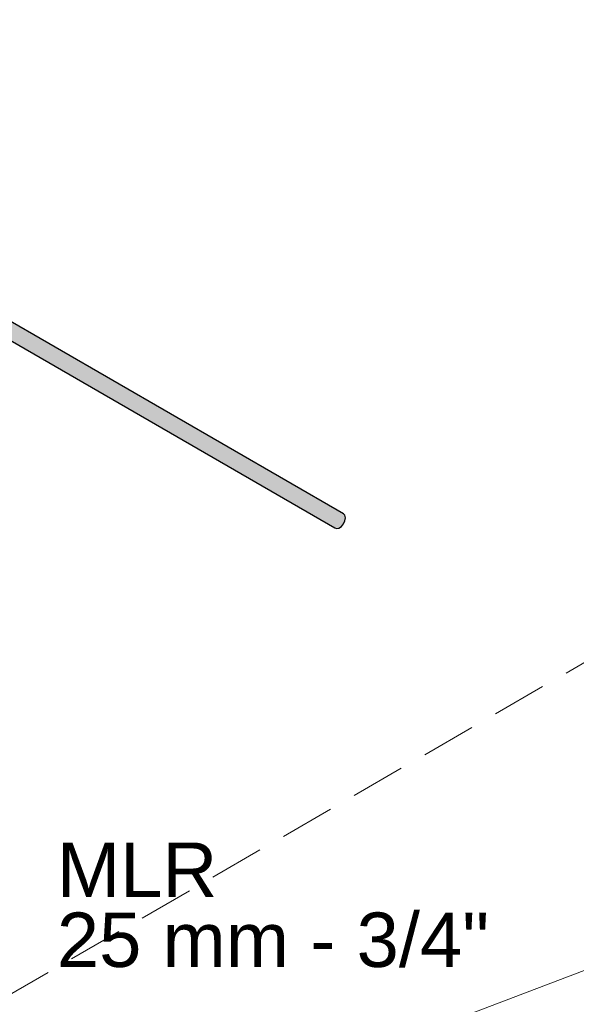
# Model space of a CAD drawing. Header units: millimetres. Extents: x 567 to 934, y -1 to 364.
# Tile 515 of 656: x 807.33 to 809.38, y 7.36 to 10.98. Entities that reach past the tile are written whole.
import ezdxf

# ---------------------------------------------------------------- set-up
doc = ezdxf.new("R2010")
doc.units = ezdxf.units.MM
doc.header["$MEASUREMENT"] = 0
doc.linetypes.add('JIS_02_2.0', pattern=[0.3, 0.2, -0.1])
doc.linetypes.add('NULL', pattern=[0])
for name, color, linetype, lineweight in [('AF-Condutos', 140, 'Continuous', 25), ('DI-Área do detalhe', 10, 'JIS_02_2.0', 0), ('Textos', 7, 'Continuous', 9)]:
    doc.layers.add(name, color=color, linetype=linetype, lineweight=lineweight)
doc.layers.add('ARQ FINA', color=8, linetype='Continuous')
doc.styles.add('Arial', font='arial.ttf')

msp = doc.modelspace()

# ---------------------------------------------------------------- hatches: boundary and pattern name
at = {"layer": 'AF-Condutos', "linetype": 'Continuous'}
for points in [[(805.3673, 10.9191), (808.4931, 9.1145), (808.5084, 9.1131), (808.5251, 9.1291), (808.5323, 9.1518), (808.5251, 9.1662), (805.3827, 10.9805), (808.5173, 9.1669), (805.3749, 10.9812), (805.366, 10.9771), (805.3507, 10.9581), (805.3471, 10.9361), (805.3716, 10.922)], [(805.3827, 10.9805), (805.3749, 10.9812), (808.5173, 9.1669)]]:
    msp.add_hatch(color=151, dxfattribs=at).paths.add_polyline_path(points)

# ---------------------------------------------------------------- linework, layer by layer
at = {"layer": 'AF-Condutos'}
for p, q in [((808.5251, 9.1662), (805.3827, 10.9805)), ((805.4027, 10.8987), (808.4931, 9.1145)), ((808.5304, 9.1609), (808.5251, 9.1662)), ((808.5323, 9.1518), (808.5304, 9.1609)), ((808.5304, 9.1405), (808.5323, 9.1518)), ((808.5084, 9.1131), (808.5173, 9.1194)), ((808.5173, 9.1194), (808.5251, 9.1291)), ((808.5251, 9.1291), (808.5304, 9.1405)), ((808.4931, 9.1145), (808.4998, 9.1114)), ((808.4998, 9.1114), (808.5084, 9.1131))]:
    msp.add_line(p, q, dxfattribs=at)
at = {"layer": 'ARQ FINA', "lineweight": 5}
msp.add_line((812.2969, 8.5818), (804.5522, 5.6476), dxfattribs=at)
msp.add_line((812.2969, 8.5818), (804.5522, 5.6476), dxfattribs=at)
at = {"layer": 'DI-Área do detalhe'}
msp.add_lwpolyline([(804.4075, 5.7311), (810.821, 9.4339), (814.6188, 7.2413), (808.2053, 3.5384), (804.4075, 5.7311)], dxfattribs=at)

# ---------------------------------------------------------------- texts
at = {"layer": 'Textos', "linetype": 'NULL', "char_height": 0.2, "attachment_point": 7, "line_spacing_factor": 0.6, "style": 'Arial'}
for s, insert, width in [('MLR', (807.4712, 7.7584), 1.179878), ('25 mm - 3/4"', (807.4712, 7.4984), 3.178963)]:
    msp.add_mtext(s, dxfattribs=dict(at, insert=insert, width=width))

doc.saveas('drawing.dxf')
